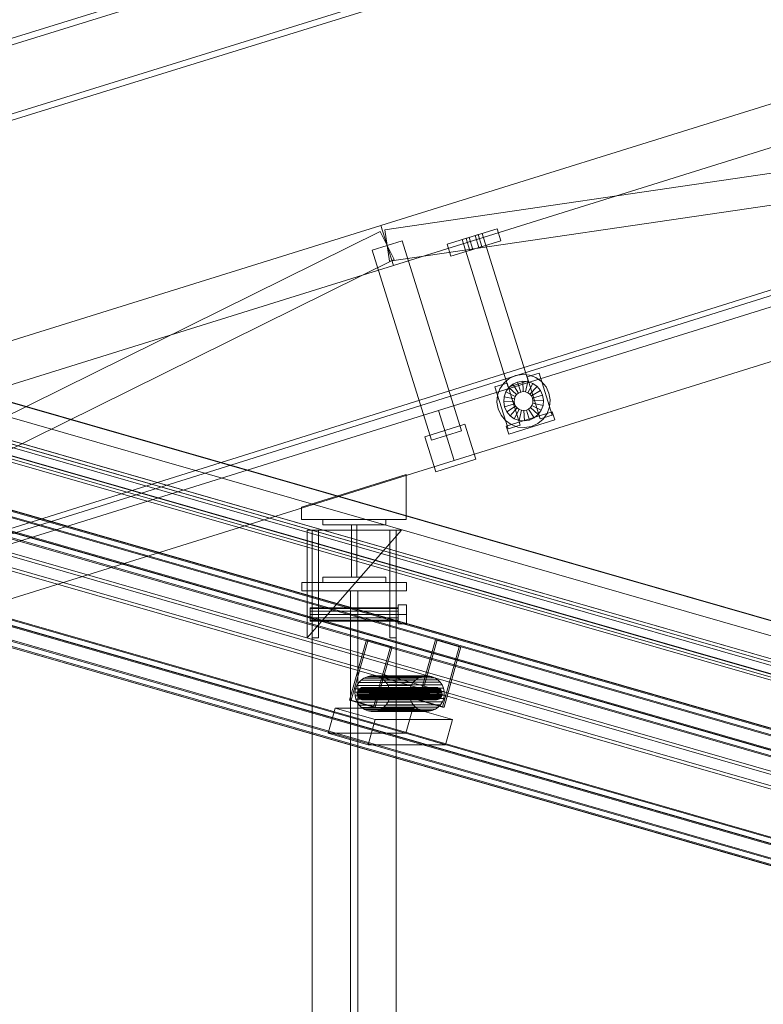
# Model space of a CAD drawing. Header units: millimetres. Extents: x -2233 to 61924, y -68080 to 6847.
# Tile 717 of 1022: x 21286 to 21995, y 1570 to 2510. Entities that reach past the tile are written whole.
import ezdxf

# ---------------------------------------------------------------- set-up
doc = ezdxf.new("R2010")
doc.units = ezdxf.units.MM
for name, color, linetype, lineweight in [('COTAS_P', 1, 'Continuous', 0), ('lateral_C02', 7, 'Continuous', 0), ('lateral_C10', 7, 'Continuous', 0)]:
    doc.layers.add(name, color=color, linetype=linetype, lineweight=lineweight)
doc.dimstyles.new('R19_100', dxfattribs={"dimtxt": 250, "dimasz": 150, "dimexe": 150, "dimexo": 80, "dimgap": 100, "dimtad": 1, "dimtih": 1, "dimtoh": 1, "dimdsep": 46, "dimcen": 0.09, "dimadec": 0, "dimazin": 0, "dimtfac": 1, "dimtdec": 4, "dimtofl": 0, "dimtmove": 0, "dimatfit": 3, "dimfxl": 1, "dimtolj": 1, "dimtzin": 0, "dimarcsym": 0})

# ---------------------------------------------------------------- blocks, each defined once
blk = doc.blocks.new('DIM_R27_4')
at = {"layer": 'COTAS_P'}
for p, q in [((15248.37, 1279.09), (24311.82, 4109.09)), ((24311.82, 4109.09), (24155.23, 4107.34)), ((24311.82, 4109.09), (24182.05, 4021.43)), ((24580.07, 3250), (24311.82, 4109.09)), ((15248.37, 1279.09), (15378.14, 1366.76)), ((15248.37, 1279.09), (15404.97, 1280.85)), ((15516.62, 420), (15248.37, 1279.09))]:
    blk.add_line(p, q, dxfattribs=at)
blk.add_text('9495 P', height=250, rotation=17.34062, dxfattribs=at).set_placement((19750.29, 2789.55))

msp = doc.modelspace()

# ---------------------------------------------------------------- linework, layer by layer
at = {"layer": 'lateral_C02'}
for p, q in [((15575.415, 232.817), (24634.01, 3078.273)), ((15576.913, 228.047), (24635.508, 3073.503)), ((21968.557, 2706.282), (21032.6, 2415.788)), ((21034.379, 2410.057), (21970.336, 2700.552)), ((21630.207, 2313.212), (22775.666, 2670.874)), ((21053.003, 2350.052), (21988.96, 2640.547)), ((21990.738, 2634.816), (21054.781, 2344.322)), ((21642.129, 2275.03), (22787.589, 2632.692)), ((21685.346, 2136.62), (22830.806, 2494.282)), ((21633.991, 2308.962), (22836.081, 2485.26)), ((21638.344, 2279.28), (22840.434, 2455.577)), ((21700.249, 2088.893), (22845.709, 2446.555)), ((20484.747, 1955.55), (21630.207, 2313.212)), ((21630.207, 2313.212), (21642.129, 2275.03)), ((20540.683, 1768.538), (21629.513, 2307.564)), ((21629.513, 2307.564), (21642.823, 2280.678)), ((21633.991, 2308.962), (21638.344, 2279.28)), ((21693.437, 2295.241), (21741.164, 2310.144)), ((21707.755, 2299.712), (21726.846, 2305.673)), ((21714.437, 2301.798), (21720.164, 2303.587)), ((21720.164, 2303.587), (21723.028, 2304.481)), ((21723.741, 2292.132), (21720.164, 2303.587)), ((21726.605, 2293.026), (21723.028, 2304.481)), ((21770.822, 2164.834), (21726.846, 2305.673)), ((21744.741, 2298.689), (21741.164, 2310.144)), ((21650.486, 2298.592), (21621.85, 2289.65)), ((21650.486, 2298.592), (21707.116, 2117.227)), ((21693.437, 2295.241), (21697.013, 2283.786)), ((21697.013, 2283.786), (21744.741, 2298.689)), ((21707.755, 2299.712), (21751.731, 2158.873)), ((21711.573, 2300.904), (21714.437, 2301.798)), ((21711.573, 2300.904), (21715.15, 2289.449)), ((21718.014, 2290.344), (21714.437, 2301.798)), ((21678.479, 2108.286), (21621.85, 2289.65)), ((21718.014, 2290.344), (21715.15, 2289.449)), ((21718.014, 2290.344), (21723.741, 2292.132)), ((21723.741, 2292.132), (21726.605, 2293.026)), ((20496.669, 1917.368), (21642.129, 2275.03)), ((20553.993, 1741.652), (21642.823, 2280.678)), ((21769.63, 2168.653), (21781.084, 2172.229)), ((21793.602, 2132.138), (21781.084, 2172.229)), ((21739.084, 2159.115), (21750.539, 2162.692)), ((21743.846, 2157.418), (21747.664, 2162.839)), ((21747.664, 2162.839), (21752.756, 2167.087)), ((21763.057, 2122.601), (21750.539, 2162.692)), ((21751.731, 2158.873), (21770.822, 2164.834)), ((21752.756, 2167.087), (21758.773, 2169.872)), ((21756.179, 2161.679), (21760.68, 2163.763)), ((21758.773, 2169.872), (21765.306, 2171.005)), ((21760.68, 2163.763), (21765.567, 2164.611)), ((21763.661, 2154.218), (21760.68, 2163.763)), ((21765.306, 2171.005), (21771.91, 2170.409)), ((21765.976, 2154.619), (21765.567, 2164.611)), ((21765.567, 2164.611), (21770.507, 2164.165)), ((21768.316, 2154.408), (21770.507, 2164.165)), ((21769.63, 2168.653), (21782.148, 2128.562)), ((21770.507, 2164.165), (21775.163, 2162.455)), ((21770.521, 2153.598), (21775.163, 2162.455)), ((21771.91, 2170.409), (21778.134, 2168.124)), ((21775.163, 2162.455), (21779.218, 2159.599)), ((21778.134, 2168.124), (21783.555, 2164.306)), ((21783.555, 2164.306), (21787.803, 2159.214)), ((21739.084, 2159.115), (21751.602, 2119.024)), ((21741.561, 2151.193), (21743.846, 2157.418)), ((21747.805, 2149.791), (21749.515, 2154.447)), ((21749.515, 2154.447), (21752.371, 2158.502)), ((21758.372, 2149.804), (21749.515, 2154.447)), ((21752.371, 2158.502), (21756.179, 2161.679)), ((21759.725, 2151.725), (21752.371, 2158.502)), ((21761.529, 2153.231), (21756.179, 2161.679)), ((21759.725, 2151.725), (21761.529, 2153.231)), ((21761.529, 2153.231), (21763.661, 2154.218)), ((21763.661, 2154.218), (21765.976, 2154.619)), ((21765.976, 2154.619), (21768.316, 2154.408)), ((21768.316, 2154.408), (21770.521, 2153.598)), ((21770.521, 2153.598), (21772.442, 2152.245)), ((21772.442, 2152.245), (21779.218, 2159.599)), ((21773.947, 2150.441), (21782.396, 2155.791)), ((21779.218, 2159.599), (21782.396, 2155.791)), ((21782.396, 2155.791), (21784.48, 2151.29)), ((21787.803, 2159.214), (21790.589, 2153.197)), ((21790.589, 2153.197), (21791.722, 2146.664)), ((21740.965, 2144.589), (21741.561, 2151.193)), ((21742.098, 2138.056), (21740.965, 2144.589)), ((21747.359, 2144.851), (21747.805, 2149.791)), ((21757.351, 2145.259), (21747.359, 2144.851)), ((21748.207, 2139.964), (21747.359, 2144.851)), ((21757.562, 2147.599), (21747.805, 2149.791)), ((21757.351, 2145.259), (21757.562, 2147.599)), ((21757.752, 2142.944), (21757.351, 2145.259)), ((21757.562, 2147.599), (21758.372, 2149.804)), ((21758.372, 2149.804), (21759.725, 2151.725)), ((21772.442, 2152.245), (21773.947, 2150.441)), ((21773.947, 2150.441), (21774.934, 2148.309)), ((21775.125, 2143.654), (21774.315, 2141.449)), ((21784.48, 2151.29), (21774.934, 2148.309)), ((21774.934, 2148.309), (21775.336, 2145.994)), ((21775.336, 2145.994), (21775.125, 2143.654)), ((21775.125, 2143.654), (21784.881, 2141.463)), ((21775.336, 2145.994), (21785.327, 2146.403)), ((21784.48, 2151.29), (21785.327, 2146.403)), ((21785.327, 2146.403), (21784.881, 2141.463)), ((21791.722, 2146.664), (21791.126, 2140.06)), ((20539.887, 1778.958), (21685.346, 2136.62)), ((21685.346, 2136.62), (21700.249, 2088.893)), ((21744.883, 2132.039), (21742.098, 2138.056)), ((21757.752, 2142.944), (21748.207, 2139.964)), ((21750.291, 2135.462), (21748.207, 2139.964)), ((21749.754, 2121.589), (21793.663, 2135.3)), ((21758.739, 2140.812), (21750.291, 2135.462)), ((21753.468, 2131.654), (21750.291, 2135.462)), ((21760.245, 2139.008), (21753.468, 2131.654)), ((21762.165, 2137.655), (21757.523, 2128.798)), ((21758.739, 2140.812), (21757.752, 2142.944)), ((21760.245, 2139.008), (21758.739, 2140.812)), ((21762.165, 2137.655), (21760.245, 2139.008)), ((21764.371, 2136.845), (21762.165, 2137.655)), ((21764.371, 2136.845), (21762.179, 2127.088)), ((21766.711, 2136.634), (21764.371, 2136.845)), ((21769.026, 2137.036), (21766.711, 2136.634)), ((21766.711, 2136.634), (21767.119, 2126.642)), ((21771.158, 2138.023), (21769.026, 2137.036)), ((21769.026, 2137.036), (21772.006, 2127.49)), ((21772.962, 2139.528), (21771.158, 2138.023)), ((21771.158, 2138.023), (21776.507, 2129.574)), ((21774.315, 2141.449), (21772.962, 2139.528)), ((21772.962, 2139.528), (21780.316, 2132.751)), ((21774.315, 2141.449), (21783.172, 2136.806)), ((21783.172, 2136.806), (21780.316, 2132.751)), ((21784.881, 2141.463), (21783.172, 2136.806)), ((21788.841, 2133.836), (21785.022, 2128.415)), ((21791.126, 2140.06), (21788.841, 2133.836)), ((21796.047, 2127.663), (21793.663, 2135.3)), ((21749.131, 2126.948), (21744.883, 2132.039)), ((21754.552, 2123.129), (21749.131, 2126.948)), ((21752.138, 2113.953), (21796.047, 2127.663)), ((21757.523, 2128.798), (21753.468, 2131.654)), ((21762.179, 2127.088), (21757.523, 2128.798)), ((21767.119, 2126.642), (21762.179, 2127.088)), ((21772.006, 2127.49), (21767.119, 2126.642)), ((21776.507, 2129.574), (21772.006, 2127.49)), ((21780.316, 2132.751), (21776.507, 2129.574)), ((21785.022, 2128.415), (21779.931, 2124.167)), ((21782.148, 2128.562), (21793.602, 2132.138)), ((21672.216, 2111.568), (21710.398, 2123.49)), ((21707.116, 2117.227), (21678.479, 2108.286)), ((21720.83, 2090.081), (21710.398, 2123.49)), ((21749.754, 2121.589), (21752.138, 2113.953)), ((21751.602, 2119.024), (21763.057, 2122.601)), ((21760.777, 2120.844), (21754.552, 2123.129)), ((21767.381, 2120.248), (21760.777, 2120.844)), ((21773.914, 2121.381), (21767.381, 2120.248)), ((21779.931, 2124.167), (21773.914, 2121.381)), ((21672.216, 2111.568), (21682.648, 2078.159)), ((20554.789, 1731.231), (21700.249, 2088.893)), ((21682.648, 2078.159), (21720.83, 2090.081)), ((21554.496, 2044.43), (21654.496, 2075.654)), ((21654.496, 2032.43), (21654.496, 2075.654)), ((21554.496, 2044.43), (21554.496, 2032.43)), ((21554.496, 2032.43), (21654.496, 2032.43)), ((21574.794, 2027.43), (21574.794, 2032.43)), ((21574.794, 2032.43), (21634.794, 2032.43)), ((21634.794, 2032.43), (21634.794, 2027.43)), ((21559.794, 1919.43), (21649.794, 2022.43)), ((21649.794, 2022.43), (21559.794, 2022.43)), ((21559.794, 2022.43), (21559.794, 1919.43)), ((21564.794, 1919.43), (21564.794, 2022.43)), ((21564.794, 2022.43), (21570.794, 2022.43)), ((21570.794, 1919.43), (21570.794, 2022.43)), ((21634.794, 2027.43), (21574.794, 2027.43)), ((21602.294, 1977.43), (21602.294, 2027.43)), ((21602.294, 2027.43), (21607.294, 2027.43)), ((21607.294, 2027.43), (21607.294, 1977.43)), ((21638.794, 1919.43), (21638.794, 2022.43)), ((21638.794, 2022.43), (21644.794, 2022.43)), ((21644.794, 1919.43), (21644.794, 2022.43)), ((21574.794, 1972.43), (21574.794, 1977.43)), ((21574.794, 1977.43), (21634.794, 1977.43)), ((21607.294, 1977.43), (21602.294, 1977.43)), ((21634.794, 1977.43), (21634.794, 1972.43)), ((21554.794, 1972.43), (21654.794, 1972.43)), ((21554.794, 1972.43), (21554.794, 1964.43)), ((21634.794, 1972.43), (21574.794, 1972.43)), ((21654.794, 1964.43), (21654.794, 1972.43)), ((21554.794, 1964.43), (21654.794, 1964.43)), ((21564.794, 1964.43), (21644.794, 1964.43)), ((21564.794, 1964.43), (21564.794, 25)), ((21601.294, 1964.43), (21608.294, 1964.43)), ((21601.294, 1964.43), (21601.294, 25)), ((21608.294, 25), (21608.294, 1964.43)), ((21644.794, 25), (21644.794, 1964.43)), ((21562.794, 1947.473), (21562.794, 1948.33)), ((21562.794, 1948.33), (21646.794, 1948.33)), ((21562.794, 1945.13), (21562.794, 1947.473)), ((21562.794, 1947.473), (21646.794, 1947.473)), ((21646.794, 1941.93), (21646.794, 1950.937)), ((21646.794, 1950.937), (21654.794, 1950.937)), ((21646.794, 1947.473), (21646.794, 1948.33)), ((21646.794, 1945.13), (21646.794, 1947.473)), ((21654.794, 1941.93), (21654.794, 1950.937)), ((21562.794, 1941.93), (21562.794, 1945.13)), ((21562.794, 1945.13), (21646.794, 1945.13)), ((21562.794, 1938.73), (21562.794, 1941.93)), ((21646.794, 1941.93), (21562.794, 1941.93)), ((21562.794, 1938.73), (21562.794, 1936.388)), ((21562.794, 1938.73), (21646.794, 1938.73)), ((21646.794, 1941.93), (21646.794, 1945.13)), ((21646.794, 1941.93), (21646.794, 1938.73)), ((21646.794, 1932.923), (21646.794, 1941.93)), ((21654.794, 1941.93), (21646.794, 1941.93)), ((21646.794, 1938.73), (21646.794, 1936.388)), ((21654.794, 1941.93), (21654.794, 1932.923)), ((21562.794, 1936.388), (21562.794, 1935.53)), ((21562.794, 1936.388), (21646.794, 1936.388)), ((21562.794, 1935.53), (21646.794, 1935.53)), ((21646.794, 1936.388), (21646.794, 1935.53)), ((21646.794, 1932.923), (21654.794, 1932.923)), ((21570.794, 1919.43), (21564.794, 1919.43)), ((21644.794, 1919.43), (21638.794, 1919.43))]:
    msp.add_line(p, q, dxfattribs=at)
at = {"layer": 'lateral_C10'}
for p, q in [((27641.249, 301.027), (19055.13, 2768.302)), ((19055.623, 2768.302), (27641.742, 301.027)), ((27691.72, 301.027), (19105.6, 2768.302)), ((19106.094, 2768.302), (27692.213, 301.027)), ((18988.79, 2748.105), (27688.79, 248.105)), ((27689.597, 250.991), (18989.597, 2750.991)), ((27738.109, 248.105), (19038.109, 2748.105)), ((19038.916, 2750.991), (27738.916, 250.991)), ((19045.715, 2734.629), (27631.834, 267.353)), ((27632.328, 267.353), (19046.208, 2734.629)), ((19054.413, 2726.129), (27621.552, 264.308)), ((27622.359, 267.194), (19055.22, 2729.016)), ((19096.186, 2734.629), (27682.305, 267.353)), ((27682.798, 267.353), (19096.679, 2734.629)), ((27670.872, 264.308), (19103.733, 2726.129)), ((19104.54, 2729.016), (27671.679, 267.194)), ((18891.2, 2699.847), (27724.061, 161.669)), ((27725.675, 167.441), (18892.814, 2705.62)), ((18893.471, 2705.62), (27726.332, 167.441)), ((27728.171, 161.669), (18895.31, 2699.847)), ((18896.924, 2705.62), (27729.785, 167.441)), ((18961.069, 2699.847), (27793.93, 161.669)), ((27795.544, 167.441), (18962.683, 2705.62)), ((27798.04, 161.669), (18965.179, 2699.847)), ((27798.997, 167.441), (18966.136, 2705.62)), ((18966.793, 2705.62), (27799.654, 167.441)), ((27661.891, 151.895), (18961.891, 2651.895)), ((19011.21, 2651.895), (27711.21, 151.895)), ((18961.084, 2649.009), (27661.084, 149.009)), ((27710.403, 149.009), (19010.403, 2649.009)), ((27698.776, 71.232), (18865.914, 2609.41)), ((18870.024, 2609.41), (27702.886, 71.232)), ((27768.645, 71.232), (18935.784, 2609.41)), ((18939.894, 2609.41), (27772.755, 71.232)), ((18864.301, 2603.637), (27697.162, 65.459)), ((27697.819, 65.459), (18864.958, 2603.637)), ((27701.272, 65.459), (18868.411, 2603.637)), ((18934.17, 2603.637), (27767.031, 65.459)), ((18937.622, 2603.637), (27770.484, 65.459)), ((27771.141, 65.459), (18938.28, 2603.637)), ((21600.331, 1859.942), (21616.471, 1917.668)), ((21601.975, 1859.942), (21618.115, 1917.668)), ((21639.247, 1911.123), (21616.471, 1917.668)), ((21616.471, 1917.668), (21618.115, 1917.668)), ((21618.115, 1917.668), (21640.891, 1911.123)), ((21666.091, 1859.942), (21682.23, 1917.668)), ((21667.735, 1859.942), (21683.874, 1917.668)), ((21705.007, 1911.123), (21682.23, 1917.668)), ((21682.23, 1917.668), (21683.874, 1917.668)), ((21683.874, 1917.668), (21706.65, 1911.123)), ((21639.247, 1911.123), (21623.107, 1853.398)), ((21624.751, 1853.398), (21640.891, 1911.123)), ((21640.891, 1911.123), (21639.247, 1911.123)), ((21705.007, 1911.123), (21688.867, 1853.398)), ((21690.511, 1853.398), (21706.65, 1911.123)), ((21706.65, 1911.123), (21705.007, 1911.123)), ((21614.044, 1881.134), (21611.344, 1879.232)), ((21617.057, 1882.466), (21614.044, 1881.134)), ((21614.044, 1881.134), (21665.829, 1881.134)), ((21620.269, 1883.176), (21617.057, 1882.466)), ((21617.057, 1882.466), (21668.843, 1882.466)), ((21623.556, 1883.237), (21620.269, 1883.176)), ((21620.269, 1883.176), (21672.055, 1883.176)), ((21626.791, 1882.647), (21623.556, 1883.237)), ((21623.556, 1883.237), (21675.341, 1883.237)), ((21629.851, 1881.428), (21626.791, 1882.647)), ((21626.791, 1882.647), (21678.577, 1882.647)), ((21632.617, 1879.627), (21629.851, 1881.428)), ((21629.851, 1881.428), (21681.636, 1881.428)), ((21663.13, 1879.232), (21665.829, 1881.134)), ((21665.829, 1881.134), (21668.843, 1882.466)), ((21668.843, 1882.466), (21672.055, 1883.176)), ((21672.055, 1883.176), (21675.341, 1883.237)), ((21675.341, 1883.237), (21678.577, 1882.647)), ((21678.577, 1882.647), (21681.636, 1881.428)), ((21681.636, 1881.428), (21684.402, 1879.627)), ((21606.085, 1870.927), (21605.503, 1867.647)), ((21607.287, 1874.029), (21606.085, 1870.927)), ((21657.871, 1870.927), (21606.085, 1870.927)), ((21609.063, 1876.833), (21607.287, 1874.029)), ((21607.287, 1874.029), (21659.073, 1874.029)), ((21609.749, 1870.858), (21608.944, 1870.012)), ((21611.344, 1879.232), (21609.063, 1876.833)), ((21609.063, 1876.833), (21660.849, 1876.833)), ((21610.702, 1871.53), (21609.749, 1870.858)), ((21609.749, 1870.858), (21678.797, 1870.858)), ((21611.766, 1872), (21610.702, 1871.53)), ((21610.702, 1871.53), (21679.75, 1871.53)), ((21611.344, 1879.232), (21663.13, 1879.232)), ((21612.899, 1872.25), (21611.766, 1872)), ((21611.766, 1872), (21680.813, 1872)), ((21614.059, 1872.272), (21612.899, 1872.25)), ((21612.899, 1872.25), (21681.947, 1872.25)), ((21615.201, 1872.064), (21614.059, 1872.272)), ((21614.059, 1872.272), (21683.107, 1872.272)), ((21616.281, 1871.633), (21615.201, 1872.064)), ((21615.201, 1872.064), (21684.249, 1872.064)), ((21617.257, 1870.998), (21616.281, 1871.633)), ((21616.281, 1871.633), (21685.329, 1871.633)), ((21618.093, 1870.182), (21617.257, 1870.998)), ((21617.257, 1870.998), (21686.305, 1870.998)), ((21634.983, 1877.315), (21632.617, 1879.627)), ((21632.617, 1879.627), (21684.402, 1879.627)), ((21636.859, 1874.578), (21634.983, 1877.315)), ((21634.983, 1877.315), (21686.769, 1877.315)), ((21638.173, 1871.523), (21636.859, 1874.578)), ((21636.859, 1874.578), (21688.645, 1874.578)), ((21638.873, 1868.267), (21638.173, 1871.523)), ((21638.173, 1871.523), (21689.959, 1871.523)), ((21657.289, 1867.647), (21657.871, 1870.927)), ((21657.871, 1870.927), (21659.073, 1874.029)), ((21659.073, 1874.029), (21660.849, 1876.833)), ((21660.849, 1876.833), (21663.13, 1879.232)), ((21677.992, 1870.012), (21678.797, 1870.858)), ((21678.797, 1870.858), (21679.75, 1871.53)), ((21679.75, 1871.53), (21680.813, 1872)), ((21680.813, 1872), (21681.947, 1872.25)), ((21681.947, 1872.25), (21683.107, 1872.272)), ((21683.107, 1872.272), (21684.249, 1872.064)), ((21684.249, 1872.064), (21685.329, 1871.633)), ((21684.402, 1879.627), (21686.769, 1877.315)), ((21685.329, 1871.633), (21686.305, 1870.998)), ((21686.305, 1870.998), (21687.14, 1870.182)), ((21686.769, 1877.315), (21688.645, 1874.578)), ((21688.645, 1874.578), (21689.959, 1871.523)), ((21689.959, 1871.523), (21690.659, 1868.267)), ((21605.503, 1867.647), (21605.563, 1864.315)), ((21605.503, 1867.647), (21657.289, 1867.647)), ((21605.563, 1864.315), (21606.263, 1861.059)), ((21605.563, 1864.315), (21657.349, 1864.315)), ((21607.893, 1867.927), (21607.688, 1866.77)), ((21607.688, 1866.77), (21607.709, 1865.594)), ((21607.688, 1866.77), (21676.735, 1866.77)), ((21607.709, 1865.594), (21607.956, 1864.444)), ((21607.709, 1865.594), (21676.756, 1865.594)), ((21608.317, 1869.022), (21607.893, 1867.927)), ((21676.941, 1867.927), (21607.893, 1867.927)), ((21607.956, 1864.444), (21608.42, 1863.366)), ((21607.956, 1864.444), (21677.004, 1864.444)), ((21608.944, 1870.012), (21608.317, 1869.022)), ((21608.317, 1869.022), (21677.365, 1869.022)), ((21608.42, 1863.366), (21609.082, 1862.4)), ((21608.42, 1863.366), (21677.467, 1863.366)), ((21608.944, 1870.012), (21677.992, 1870.012)), ((21609.082, 1862.4), (21609.917, 1861.584)), ((21609.082, 1862.4), (21678.129, 1862.4)), ((21609.917, 1861.584), (21610.893, 1860.948)), ((21609.917, 1861.584), (21678.965, 1861.584)), ((21616.472, 1861.052), (21617.425, 1861.723)), ((21617.425, 1861.723), (21618.23, 1862.57)), ((21617.425, 1861.723), (21686.473, 1861.723)), ((21618.755, 1869.216), (21618.093, 1870.182)), ((21618.093, 1870.182), (21687.14, 1870.182)), ((21618.23, 1862.57), (21618.857, 1863.56)), ((21618.23, 1862.57), (21687.278, 1862.57)), ((21619.218, 1868.138), (21618.755, 1869.216)), ((21618.755, 1869.216), (21687.802, 1869.216)), ((21618.857, 1863.56), (21619.281, 1864.655)), ((21618.857, 1863.56), (21687.905, 1863.56)), ((21619.465, 1866.988), (21619.218, 1868.138)), ((21619.218, 1868.138), (21688.266, 1868.138)), ((21619.281, 1864.655), (21619.487, 1865.812)), ((21619.281, 1864.655), (21688.329, 1864.655)), ((21619.487, 1865.812), (21619.465, 1866.988)), ((21619.465, 1866.988), (21688.513, 1866.988)), ((21619.487, 1865.812), (21688.534, 1865.812)), ((21637.149, 1858.553), (21638.351, 1861.655)), ((21638.351, 1861.655), (21638.933, 1864.935)), ((21638.351, 1861.655), (21690.137, 1861.655)), ((21638.933, 1864.935), (21638.873, 1868.267)), ((21638.873, 1868.267), (21690.659, 1868.267)), ((21638.933, 1864.935), (21690.719, 1864.935)), ((21657.349, 1864.315), (21657.289, 1867.647)), ((21658.049, 1861.059), (21657.349, 1864.315)), ((21676.735, 1866.77), (21676.941, 1867.927)), ((21676.756, 1865.594), (21676.735, 1866.77)), ((21677.004, 1864.444), (21676.756, 1865.594)), ((21676.941, 1867.927), (21677.365, 1869.022)), ((21677.467, 1863.366), (21677.004, 1864.444)), ((21677.365, 1869.022), (21677.992, 1870.012)), ((21678.129, 1862.4), (21677.467, 1863.366)), ((21678.965, 1861.584), (21678.129, 1862.4)), ((21679.941, 1860.948), (21678.965, 1861.584)), ((21686.473, 1861.723), (21685.52, 1861.052)), ((21687.278, 1862.57), (21686.473, 1861.723)), ((21687.14, 1870.182), (21687.802, 1869.216)), ((21687.905, 1863.56), (21687.278, 1862.57)), ((21687.802, 1869.216), (21688.266, 1868.138)), ((21688.329, 1864.655), (21687.905, 1863.56)), ((21688.266, 1868.138), (21688.513, 1866.988)), ((21688.534, 1865.812), (21688.329, 1864.655)), ((21688.513, 1866.988), (21688.534, 1865.812)), ((21690.137, 1861.655), (21688.935, 1858.553)), ((21690.719, 1864.935), (21690.137, 1861.655)), ((21690.659, 1868.267), (21690.719, 1864.935)), ((21580.036, 1828.451), (21586.761, 1852.503)), ((21624.721, 1841.595), (21586.761, 1852.503)), ((21586.761, 1852.503), (21660.741, 1852.503)), ((21601.975, 1859.942), (21600.331, 1859.942)), ((21600.331, 1859.942), (21623.107, 1853.398)), ((21624.751, 1853.398), (21601.975, 1859.942)), ((21606.263, 1861.059), (21607.577, 1858.004)), ((21606.263, 1861.059), (21658.049, 1861.059)), ((21607.577, 1858.004), (21609.453, 1855.267)), ((21607.577, 1858.004), (21659.362, 1858.004)), ((21609.453, 1855.267), (21611.819, 1852.954)), ((21609.453, 1855.267), (21661.239, 1855.267)), ((21610.893, 1860.948), (21611.973, 1860.518)), ((21610.893, 1860.948), (21679.941, 1860.948)), ((21611.819, 1852.954), (21614.586, 1851.154)), ((21611.819, 1852.954), (21663.605, 1852.954)), ((21611.973, 1860.518), (21613.115, 1860.31)), ((21611.973, 1860.518), (21681.021, 1860.518)), ((21613.115, 1860.31), (21614.275, 1860.332)), ((21613.115, 1860.31), (21682.163, 1860.31)), ((21614.275, 1860.332), (21615.409, 1860.582)), ((21614.275, 1860.332), (21683.323, 1860.332)), ((21615.409, 1860.582), (21616.472, 1861.052)), ((21615.409, 1860.582), (21684.456, 1860.582)), ((21616.472, 1861.052), (21685.52, 1861.052)), ((21623.107, 1853.398), (21624.751, 1853.398)), ((21630.392, 1851.448), (21633.092, 1853.35)), ((21633.092, 1853.35), (21635.373, 1855.749)), ((21633.092, 1853.35), (21684.877, 1853.35)), ((21635.373, 1855.749), (21637.149, 1858.553)), ((21635.373, 1855.749), (21687.159, 1855.749)), ((21637.149, 1858.553), (21688.935, 1858.553)), ((21654.016, 1828.451), (21660.741, 1852.503)), ((21659.362, 1858.004), (21658.049, 1861.059)), ((21661.239, 1855.267), (21659.362, 1858.004)), ((21660.741, 1852.503), (21698.701, 1841.595)), ((21663.605, 1852.954), (21661.239, 1855.267)), ((21666.371, 1851.154), (21663.605, 1852.954)), ((21667.735, 1859.942), (21666.091, 1859.942)), ((21666.091, 1859.942), (21688.867, 1853.398)), ((21690.511, 1853.398), (21667.735, 1859.942)), ((21681.021, 1860.518), (21679.941, 1860.948)), ((21682.163, 1860.31), (21681.021, 1860.518)), ((21683.323, 1860.332), (21682.163, 1860.31)), ((21684.877, 1853.35), (21682.178, 1851.448)), ((21684.456, 1860.582), (21683.323, 1860.332)), ((21685.52, 1861.052), (21684.456, 1860.582)), ((21687.159, 1855.749), (21684.877, 1853.35)), ((21688.935, 1858.553), (21687.159, 1855.749)), ((21688.867, 1853.398), (21690.511, 1853.398)), ((21614.586, 1851.154), (21617.645, 1849.935)), ((21614.586, 1851.154), (21666.371, 1851.154)), ((21617.645, 1849.935), (21620.881, 1849.345)), ((21617.645, 1849.935), (21669.431, 1849.935)), ((21620.881, 1849.345), (21624.167, 1849.406)), ((21620.881, 1849.345), (21672.666, 1849.345)), ((21624.167, 1849.406), (21627.379, 1850.116)), ((21624.167, 1849.406), (21675.953, 1849.406)), ((21627.379, 1850.116), (21630.392, 1851.448)), ((21627.379, 1850.116), (21679.165, 1850.116)), ((21630.392, 1851.448), (21682.178, 1851.448)), ((21669.431, 1849.935), (21666.371, 1851.154)), ((21672.666, 1849.345), (21669.431, 1849.935)), ((21675.953, 1849.406), (21672.666, 1849.345)), ((21679.165, 1850.116), (21675.953, 1849.406)), ((21682.178, 1851.448), (21679.165, 1850.116)), ((21624.721, 1841.595), (21617.997, 1817.542)), ((21698.701, 1841.595), (21624.721, 1841.595)), ((21691.976, 1817.542), (21698.701, 1841.595)), ((21654.016, 1828.451), (21580.036, 1828.451)), ((21580.036, 1828.451), (21617.997, 1817.542)), ((21691.976, 1817.542), (21654.016, 1828.451)), ((21617.997, 1817.542), (21691.976, 1817.542))]:
    msp.add_line(p, q, dxfattribs=at)

# ---------------------------------------------------------------- dimensions: what is measured, and where the dimension line sits
at = {"layer": 'COTAS_P'}
dim = msp.add_aligned_dim(p1=(15516.618, 420), p2=(24580.067, 3250), distance=900, text='<> P', dimstyle='R19_100', dxfattribs=at)
dim.commit()
dim.dimension.update_dxf_attribs({"geometry": 'DIM_R27_4', "text_midpoint": (19780.096, 2694.095)})

doc.saveas('drawing.dxf')
